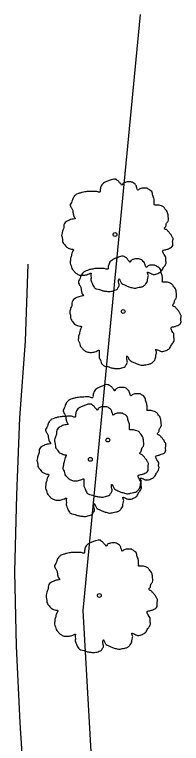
# Model space of a CAD drawing. Extents: x 2004847 to 2009016, y 1134161 to 1140101.
# Drawn here: x 2005283.4 to 2005305.1, y 1139564.9 to 1139659.6 of the extents above; entities that cross this region are included whole.
import ezdxf

# ---------------------------------------------------------------- set-up
doc = ezdxf.new("R2010")
doc.units = 0
for name, color, linetype in [('RD_EX_H2O', 7, 'Continuous'), ('RD_EX_Road', 7, 'Continuous'), ('RD_EX_VEG', 7, 'Continuous')]:
    doc.layers.add(name, color=color, linetype=linetype)

msp = doc.modelspace()

# ---------------------------------------------------------------- linework, layer by layer
at = {"layer": 'RD_EX_H2O'}
msp.add_lwpolyline([(2005299.739, 1139659.564), (2005292.279, 1139582.182), (2005293.644, 1139557.733), (2005298.755, 1139514.148)], dxfattribs=at)
at = {"layer": 'RD_EX_Road'}
msp.add_lwpolyline([(2005285.132, 1139627.165), (2005284.773, 1139617.175), (2005284.045, 1139607.198), (2005283.657, 1139597.209), (2005283.389, 1139587.216), (2005283.605, 1139577.575), (2005284.086, 1139567.589), (2005284.726, 1139557.612)], dxfattribs=at)
at = {"layer": 'RD_EX_VEG'}
for centre, radius in [((2005296.455, 1139631.015), 0.25), ((2005296.442, 1139630.996), 0.0001), ((2005297.519, 1139621.008), 0.25), ((2005297.507, 1139620.989), 0.0001), ((2005295.531, 1139604.323), 0.25), ((2005295.518, 1139604.304), 0.0001), ((2005293.248, 1139601.811), 0.25), ((2005293.236, 1139601.792), 0.0001), ((2005294.422, 1139584.143), 0.25), ((2005294.409, 1139584.125), 0.0001)]:
    msp.add_circle(centre, radius, dxfattribs=at)
for points in [[(2005296.586, 1139638.182), (2005296.287, 1139638.207), (2005295.962, 1139638.107), (2005295.712, 1139638.007), (2005295.487, 1139637.932), (2005295.262, 1139637.832), (2005294.962, 1139637.658), (2005294.737, 1139637.458), (2005294.612, 1139637.208), (2005294.562, 1139636.983), (2005294.512, 1139636.708), (2005294.512, 1139636.533), (2005294.387, 1139636.508), (2005294.237, 1139636.533), (2005293.988, 1139636.608), (2005293.738, 1139636.608), (2005293.488, 1139636.608), (2005293.138, 1139636.583), (2005292.788, 1139636.583), (2005292.513, 1139636.533), (2005292.188, 1139636.483), (2005291.814, 1139636.358), (2005291.464, 1139636.233), (2005291.164, 1139635.983), (2005290.914, 1139635.509), (2005290.789, 1139635.159), (2005290.639, 1139634.909), (2005290.789, 1139634.459), (2005290.964, 1139634.109), (2005290.989, 1139633.909), (2005291.064, 1139633.484), (2005291.164, 1139633.26), (2005291.289, 1139633.06), (2005291.214, 1139633.035), (2005290.839, 1139632.985), (2005290.539, 1139632.885), (2005290.114, 1139632.66), (2005289.889, 1139632.435), (2005289.789, 1139632.11), (2005289.764, 1139631.76), (2005289.665, 1139631.56), (2005289.59, 1139631.285), (2005289.565, 1139631.21), (2005289.515, 1139630.886), (2005289.615, 1139630.436), (2005289.64, 1139630.086), (2005289.764, 1139629.861), (2005289.914, 1139629.686), (2005290.089, 1139629.436), (2005290.489, 1139629.211), (2005290.814, 1139629.111), (2005291.014, 1139629.086), (2005290.839, 1139628.587), (2005290.789, 1139628.237), (2005290.664, 1139627.837), (2005290.664, 1139627.762), (2005290.614, 1139627.287), (2005290.764, 1139626.962), (2005290.839, 1139626.587), (2005291.014, 1139626.363), (2005291.289, 1139626.063), (2005291.614, 1139625.838), (2005292.113, 1139625.713), (2005292.513, 1139625.738), (2005293.088, 1139625.913), (2005293.338, 1139625.988), (2005293.313, 1139625.813), (2005293.338, 1139625.438), (2005293.338, 1139625.013), (2005293.488, 1139624.688), (2005293.588, 1139624.413), (2005293.738, 1139624.163), (2005294.063, 1139623.939), (2005294.462, 1139623.864), (2005294.887, 1139623.714), (2005295.337, 1139623.639), (2005295.837, 1139623.614), (2005296.437, 1139623.764), (2005296.711, 1139623.889), (2005296.811, 1139624.064), (2005297.011, 1139624.438), (2005296.961, 1139624.663), (2005296.986, 1139625.263), (2005297.086, 1139625.088), (2005297.261, 1139624.738), (2005297.761, 1139624.438), (2005298.161, 1139624.263), (2005298.636, 1139624.113), (2005298.935, 1139624.039), (2005299.41, 1139624.113), (2005299.785, 1139624.188), (2005300.16, 1139624.313), (2005300.46, 1139624.588), (2005300.635, 1139624.863), (2005300.685, 1139625.138), (2005300.76, 1139625.513), (2005300.81, 1139625.688)], [(2005300.81, 1139625.688), (2005300.735, 1139625.863), (2005300.685, 1139626.113), (2005300.76, 1139626.088), (2005300.935, 1139626.038), (2005301.209, 1139625.913), (2005301.434, 1139625.838), (2005301.759, 1139625.863), (2005302.034, 1139625.963), (2005302.484, 1139626.238), (2005302.759, 1139626.712), (2005303.034, 1139627.112), (2005303.109, 1139627.437), (2005303.059, 1139627.662), (2005303.034, 1139628.162), (2005302.834, 1139628.412), (2005302.784, 1139628.537), (2005302.684, 1139628.936), (2005302.759, 1139628.986), (2005303.034, 1139629.036), (2005303.408, 1139629.161), (2005303.683, 1139629.286), (2005303.908, 1139629.461), (2005303.983, 1139629.686), (2005303.958, 1139630.086), (2005304.008, 1139630.486), (2005303.933, 1139630.636), (2005303.833, 1139630.786), (2005303.758, 1139630.986), (2005303.608, 1139631.135), (2005303.508, 1139631.285), (2005303.408, 1139631.385), (2005303.284, 1139631.535), (2005303.109, 1139631.66), (2005302.959, 1139631.71), (2005302.909, 1139631.86), (2005303.059, 1139632.06), (2005303.109, 1139632.16), (2005303.134, 1139632.385), (2005303.359, 1139632.735), (2005303.408, 1139633.135), (2005303.359, 1139633.559), (2005303.309, 1139633.834), (2005303.159, 1139634.109), (2005302.959, 1139634.359), (2005302.834, 1139634.534), (2005302.659, 1139634.659), (2005302.334, 1139634.784), (2005302.084, 1139634.834), (2005301.734, 1139634.834), (2005301.534, 1139634.884), (2005301.559, 1139634.934), (2005301.559, 1139635.084), (2005301.559, 1139635.359), (2005301.484, 1139635.808), (2005301.334, 1139636.308), (2005301.334, 1139636.333), (2005301.234, 1139636.583), (2005301.01, 1139636.783), (2005300.835, 1139636.883), (2005300.635, 1139637.008), (2005300.385, 1139637.033), (2005300.085, 1139637.033), (2005299.81, 1139636.983), (2005299.61, 1139636.883), (2005299.435, 1139636.758), (2005299.36, 1139636.908), (2005299.26, 1139637.208), (2005299.21, 1139637.358), (2005299.06, 1139637.533), (2005298.836, 1139637.733), (2005298.386, 1139637.857), (2005297.761, 1139637.783), (2005297.461, 1139637.583), (2005297.311, 1139637.408), (2005297.261, 1139637.533), (2005297.061, 1139637.733), (2005296.961, 1139637.907), (2005296.786, 1139638.032), (2005296.636, 1139638.132), (2005296.536, 1139638.182)], [(2005297.651, 1139628.175), (2005297.351, 1139628.2), (2005297.026, 1139628.1), (2005296.777, 1139628), (2005296.552, 1139627.925), (2005296.327, 1139627.825), (2005296.027, 1139627.651), (2005295.802, 1139627.451), (2005295.677, 1139627.201), (2005295.627, 1139626.976), (2005295.577, 1139626.701), (2005295.577, 1139626.526), (2005295.452, 1139626.501), (2005295.302, 1139626.526), (2005295.052, 1139626.601), (2005294.802, 1139626.601), (2005294.552, 1139626.601), (2005294.203, 1139626.576), (2005293.853, 1139626.576), (2005293.578, 1139626.526), (2005293.253, 1139626.476), (2005292.878, 1139626.351), (2005292.528, 1139626.226), (2005292.229, 1139625.976), (2005291.979, 1139625.501), (2005291.854, 1139625.152), (2005291.704, 1139624.902), (2005291.854, 1139624.452), (2005292.029, 1139624.102), (2005292.054, 1139623.902), (2005292.129, 1139623.477), (2005292.229, 1139623.252), (2005292.353, 1139623.052), (2005292.279, 1139623.028), (2005291.904, 1139622.978), (2005291.604, 1139622.878), (2005291.179, 1139622.653), (2005290.954, 1139622.428), (2005290.854, 1139622.103), (2005290.829, 1139621.753), (2005290.729, 1139621.553), (2005290.654, 1139621.278), (2005290.629, 1139621.203), (2005290.579, 1139620.878), (2005290.679, 1139620.429), (2005290.704, 1139620.079), (2005290.829, 1139619.854), (2005290.979, 1139619.679), (2005291.154, 1139619.429), (2005291.554, 1139619.204), (2005291.879, 1139619.104), (2005292.079, 1139619.079), (2005291.904, 1139618.579), (2005291.854, 1139618.23), (2005291.729, 1139617.83), (2005291.729, 1139617.755), (2005291.679, 1139617.28), (2005291.829, 1139616.955), (2005291.904, 1139616.58), (2005292.079, 1139616.355), (2005292.353, 1139616.056), (2005292.678, 1139615.831), (2005293.178, 1139615.706), (2005293.578, 1139615.731), (2005294.153, 1139615.906), (2005294.403, 1139615.981), (2005294.378, 1139615.806), (2005294.403, 1139615.431), (2005294.403, 1139615.006), (2005294.552, 1139614.681), (2005294.652, 1139614.406), (2005294.802, 1139614.156), (2005295.127, 1139613.932), (2005295.527, 1139613.857), (2005295.952, 1139613.707), (2005296.402, 1139613.632), (2005296.901, 1139613.607), (2005297.501, 1139613.757), (2005297.776, 1139613.882), (2005297.876, 1139614.056), (2005298.076, 1139614.431), (2005298.026, 1139614.656), (2005298.051, 1139615.256), (2005298.151, 1139615.081), (2005298.326, 1139614.731), (2005298.826, 1139614.431), (2005299.225, 1139614.256), (2005299.7, 1139614.106), (2005300, 1139614.031), (2005300.475, 1139614.106), (2005300.85, 1139614.181), (2005301.225, 1139614.306), (2005301.524, 1139614.581), (2005301.699, 1139614.856), (2005301.749, 1139615.131), (2005301.824, 1139615.506), (2005301.874, 1139615.681)], [(2005301.874, 1139615.681), (2005301.799, 1139615.856), (2005301.749, 1139616.106), (2005301.824, 1139616.081), (2005301.999, 1139616.031), (2005302.274, 1139615.906), (2005302.499, 1139615.831), (2005302.824, 1139615.856), (2005303.099, 1139615.956), (2005303.549, 1139616.231), (2005303.823, 1139616.705), (2005304.098, 1139617.105), (2005304.173, 1139617.43), (2005304.123, 1139617.655), (2005304.098, 1139618.155), (2005303.898, 1139618.405), (2005303.848, 1139618.529), (2005303.748, 1139618.929), (2005303.823, 1139618.979), (2005304.098, 1139619.029), (2005304.473, 1139619.154), (2005304.748, 1139619.279), (2005304.973, 1139619.454), (2005305.048, 1139619.679), (2005305.023, 1139620.079), (2005305.073, 1139620.479), (2005304.998, 1139620.629), (2005304.898, 1139620.778), (2005304.823, 1139620.978), (2005304.673, 1139621.128), (2005304.573, 1139621.278), (2005304.473, 1139621.378), (2005304.348, 1139621.528), (2005304.173, 1139621.653), (2005304.023, 1139621.703), (2005303.973, 1139621.853), (2005304.123, 1139622.053), (2005304.173, 1139622.153), (2005304.198, 1139622.378), (2005304.423, 1139622.728), (2005304.473, 1139623.127), (2005304.423, 1139623.552), (2005304.373, 1139623.827), (2005304.223, 1139624.102), (2005304.023, 1139624.352), (2005303.898, 1139624.527), (2005303.723, 1139624.652), (2005303.399, 1139624.777), (2005303.149, 1139624.827), (2005302.799, 1139624.827), (2005302.599, 1139624.877), (2005302.624, 1139624.927), (2005302.624, 1139625.077), (2005302.624, 1139625.352), (2005302.549, 1139625.801), (2005302.399, 1139626.301), (2005302.399, 1139626.326), (2005302.299, 1139626.576), (2005302.074, 1139626.776), (2005301.899, 1139626.876), (2005301.699, 1139627.001), (2005301.449, 1139627.026), (2005301.15, 1139627.026), (2005300.875, 1139626.976), (2005300.675, 1139626.876), (2005300.5, 1139626.751), (2005300.425, 1139626.901), (2005300.325, 1139627.201), (2005300.275, 1139627.351), (2005300.125, 1139627.526), (2005299.9, 1139627.725), (2005299.45, 1139627.85), (2005298.826, 1139627.775), (2005298.526, 1139627.576), (2005298.376, 1139627.401), (2005298.326, 1139627.526), (2005298.126, 1139627.725), (2005298.026, 1139627.9), (2005297.851, 1139628.025), (2005297.701, 1139628.125), (2005297.601, 1139628.175)], [(2005295.663, 1139611.49), (2005295.363, 1139611.515), (2005295.038, 1139611.415), (2005294.788, 1139611.315), (2005294.563, 1139611.24), (2005294.338, 1139611.14), (2005294.038, 1139610.965), (2005293.813, 1139610.765), (2005293.688, 1139610.516), (2005293.638, 1139610.291), (2005293.588, 1139610.016), (2005293.588, 1139609.841), (2005293.464, 1139609.816), (2005293.314, 1139609.841), (2005293.064, 1139609.916), (2005292.814, 1139609.916), (2005292.564, 1139609.916), (2005292.214, 1139609.891), (2005291.864, 1139609.891), (2005291.589, 1139609.841), (2005291.264, 1139609.791), (2005290.89, 1139609.666), (2005290.54, 1139609.541), (2005290.24, 1139609.291), (2005289.99, 1139608.816), (2005289.865, 1139608.466), (2005289.715, 1139608.217), (2005289.865, 1139607.767), (2005290.04, 1139607.417), (2005290.065, 1139607.217), (2005290.14, 1139606.792), (2005290.24, 1139606.567), (2005290.365, 1139606.367), (2005290.29, 1139606.342), (2005289.915, 1139606.292), (2005289.615, 1139606.192), (2005289.19, 1139605.968), (2005288.965, 1139605.743), (2005288.865, 1139605.418), (2005288.841, 1139605.068), (2005288.741, 1139604.868), (2005288.666, 1139604.593), (2005288.641, 1139604.518), (2005288.591, 1139604.193), (2005288.691, 1139603.743), (2005288.716, 1139603.394), (2005288.841, 1139603.169), (2005288.99, 1139602.994), (2005289.165, 1139602.744), (2005289.565, 1139602.519), (2005289.89, 1139602.419), (2005290.09, 1139602.394), (2005289.915, 1139601.894), (2005289.865, 1139601.544), (2005289.74, 1139601.145), (2005289.74, 1139601.07), (2005289.69, 1139600.595), (2005289.84, 1139600.27), (2005289.915, 1139599.895), (2005290.09, 1139599.67), (2005290.365, 1139599.37), (2005290.69, 1139599.146), (2005291.19, 1139599.021), (2005291.589, 1139599.046), (2005292.164, 1139599.22), (2005292.414, 1139599.295), (2005292.389, 1139599.121), (2005292.414, 1139598.746), (2005292.414, 1139598.321), (2005292.564, 1139597.996), (2005292.664, 1139597.721), (2005292.814, 1139597.471), (2005293.139, 1139597.246), (2005293.538, 1139597.171), (2005293.963, 1139597.021), (2005294.413, 1139596.946), (2005294.913, 1139596.921), (2005295.513, 1139597.071), (2005295.787, 1139597.196), (2005295.887, 1139597.371), (2005296.087, 1139597.746), (2005296.037, 1139597.971), (2005296.062, 1139598.571), (2005296.162, 1139598.396), (2005296.337, 1139598.046), (2005296.837, 1139597.746), (2005297.237, 1139597.571), (2005297.712, 1139597.421), (2005298.012, 1139597.346), (2005298.486, 1139597.421), (2005298.861, 1139597.496), (2005299.236, 1139597.621), (2005299.536, 1139597.896), (2005299.711, 1139598.171), (2005299.761, 1139598.446), (2005299.836, 1139598.821), (2005299.886, 1139598.996)], [(2005299.886, 1139598.996), (2005299.811, 1139599.171), (2005299.761, 1139599.42), (2005299.836, 1139599.395), (2005300.011, 1139599.345), (2005300.286, 1139599.22), (2005300.51, 1139599.146), (2005300.835, 1139599.171), (2005301.11, 1139599.27), (2005301.56, 1139599.545), (2005301.835, 1139600.02), (2005302.11, 1139600.42), (2005302.185, 1139600.745), (2005302.135, 1139600.97), (2005302.11, 1139601.469), (2005301.91, 1139601.719), (2005301.86, 1139601.844), (2005301.76, 1139602.244), (2005301.835, 1139602.294), (2005302.11, 1139602.344), (2005302.485, 1139602.469), (2005302.759, 1139602.594), (2005302.984, 1139602.769), (2005303.059, 1139602.994), (2005303.034, 1139603.394), (2005303.084, 1139603.793), (2005303.009, 1139603.943), (2005302.909, 1139604.093), (2005302.834, 1139604.293), (2005302.684, 1139604.443), (2005302.585, 1139604.593), (2005302.485, 1139604.693), (2005302.36, 1139604.843), (2005302.185, 1139604.968), (2005302.035, 1139605.018), (2005301.985, 1139605.168), (2005302.135, 1139605.368), (2005302.185, 1139605.468), (2005302.21, 1139605.693), (2005302.435, 1139606.042), (2005302.485, 1139606.442), (2005302.435, 1139606.867), (2005302.385, 1139607.142), (2005302.235, 1139607.417), (2005302.035, 1139607.667), (2005301.91, 1139607.842), (2005301.735, 1139607.967), (2005301.41, 1139608.092), (2005301.16, 1139608.142), (2005300.81, 1139608.142), (2005300.61, 1139608.192), (2005300.635, 1139608.242), (2005300.635, 1139608.391), (2005300.635, 1139608.666), (2005300.56, 1139609.116), (2005300.41, 1139609.616), (2005300.41, 1139609.641), (2005300.31, 1139609.891), (2005300.086, 1139610.091), (2005299.911, 1139610.191), (2005299.711, 1139610.316), (2005299.461, 1139610.341), (2005299.161, 1139610.341), (2005298.886, 1139610.291), (2005298.686, 1139610.191), (2005298.511, 1139610.066), (2005298.436, 1139610.216), (2005298.336, 1139610.516), (2005298.286, 1139610.665), (2005298.136, 1139610.84), (2005297.912, 1139611.04), (2005297.462, 1139611.165), (2005296.837, 1139611.09), (2005296.537, 1139610.89), (2005296.387, 1139610.715), (2005296.337, 1139610.84), (2005296.137, 1139611.04), (2005296.037, 1139611.215), (2005295.862, 1139611.34), (2005295.713, 1139611.44), (2005295.613, 1139611.49)], [(2005293.38, 1139608.978), (2005293.08, 1139609.003), (2005292.755, 1139608.903), (2005292.506, 1139608.803), (2005292.281, 1139608.728), (2005292.056, 1139608.628), (2005291.756, 1139608.454), (2005291.531, 1139608.254), (2005291.406, 1139608.004), (2005291.356, 1139607.779), (2005291.306, 1139607.504), (2005291.306, 1139607.329), (2005291.181, 1139607.304), (2005291.031, 1139607.329), (2005290.781, 1139607.404), (2005290.531, 1139607.404), (2005290.281, 1139607.404), (2005289.932, 1139607.379), (2005289.582, 1139607.379), (2005289.307, 1139607.329), (2005288.982, 1139607.279), (2005288.607, 1139607.154), (2005288.257, 1139607.029), (2005287.958, 1139606.779), (2005287.708, 1139606.304), (2005287.583, 1139605.955), (2005287.433, 1139605.705), (2005287.583, 1139605.255), (2005287.758, 1139604.905), (2005287.783, 1139604.705), (2005287.858, 1139604.28), (2005287.958, 1139604.055), (2005288.082, 1139603.855), (2005288.008, 1139603.831), (2005287.633, 1139603.781), (2005287.333, 1139603.681), (2005286.908, 1139603.456), (2005286.683, 1139603.231), (2005286.583, 1139602.906), (2005286.558, 1139602.556), (2005286.458, 1139602.356), (2005286.383, 1139602.081), (2005286.358, 1139602.006), (2005286.308, 1139601.681), (2005286.408, 1139601.232), (2005286.433, 1139600.882), (2005286.558, 1139600.657), (2005286.708, 1139600.482), (2005286.883, 1139600.232), (2005287.283, 1139600.007), (2005287.608, 1139599.907), (2005287.808, 1139599.882), (2005287.633, 1139599.382), (2005287.583, 1139599.033), (2005287.458, 1139598.633), (2005287.458, 1139598.558), (2005287.408, 1139598.083), (2005287.558, 1139597.758), (2005287.633, 1139597.383), (2005287.808, 1139597.158), (2005288.082, 1139596.859), (2005288.407, 1139596.634), (2005288.907, 1139596.509), (2005289.307, 1139596.534), (2005289.882, 1139596.709), (2005290.132, 1139596.784), (2005290.107, 1139596.609), (2005290.132, 1139596.234), (2005290.132, 1139595.809), (2005290.281, 1139595.484), (2005290.381, 1139595.209), (2005290.531, 1139594.959), (2005290.856, 1139594.735), (2005291.256, 1139594.66), (2005291.681, 1139594.51), (2005292.131, 1139594.435), (2005292.63, 1139594.41), (2005293.23, 1139594.56), (2005293.505, 1139594.685), (2005293.605, 1139594.859), (2005293.805, 1139595.234), (2005293.755, 1139595.459), (2005293.78, 1139596.059), (2005293.88, 1139595.884), (2005294.055, 1139595.534), (2005294.555, 1139595.234), (2005294.954, 1139595.059), (2005295.429, 1139594.909), (2005295.729, 1139594.834), (2005296.204, 1139594.909), (2005296.579, 1139594.984), (2005296.954, 1139595.109), (2005297.253, 1139595.384), (2005297.428, 1139595.659), (2005297.478, 1139595.934), (2005297.553, 1139596.309), (2005297.603, 1139596.484)], [(2005297.603, 1139596.484), (2005297.528, 1139596.659), (2005297.478, 1139596.909), (2005297.553, 1139596.884), (2005297.728, 1139596.834), (2005298.003, 1139596.709), (2005298.228, 1139596.634), (2005298.553, 1139596.659), (2005298.828, 1139596.759), (2005299.278, 1139597.034), (2005299.552, 1139597.508), (2005299.827, 1139597.908), (2005299.902, 1139598.233), (2005299.852, 1139598.458), (2005299.827, 1139598.958), (2005299.627, 1139599.208), (2005299.577, 1139599.332), (2005299.477, 1139599.732), (2005299.552, 1139599.782), (2005299.827, 1139599.832), (2005300.202, 1139599.957), (2005300.477, 1139600.082), (2005300.702, 1139600.257), (2005300.777, 1139600.482), (2005300.752, 1139600.882), (2005300.802, 1139601.282), (2005300.727, 1139601.432), (2005300.627, 1139601.581), (2005300.552, 1139601.781), (2005300.402, 1139601.931), (2005300.302, 1139602.081), (2005300.202, 1139602.181), (2005300.077, 1139602.331), (2005299.902, 1139602.456), (2005299.752, 1139602.506), (2005299.702, 1139602.656), (2005299.852, 1139602.856), (2005299.902, 1139602.956), (2005299.927, 1139603.181), (2005300.152, 1139603.531), (2005300.202, 1139603.93), (2005300.152, 1139604.355), (2005300.102, 1139604.63), (2005299.952, 1139604.905), (2005299.752, 1139605.155), (2005299.627, 1139605.33), (2005299.452, 1139605.455), (2005299.128, 1139605.58), (2005298.878, 1139605.63), (2005298.528, 1139605.63), (2005298.328, 1139605.68), (2005298.353, 1139605.73), (2005298.353, 1139605.88), (2005298.353, 1139606.155), (2005298.278, 1139606.604), (2005298.128, 1139607.104), (2005298.128, 1139607.129), (2005298.028, 1139607.379), (2005297.803, 1139607.579), (2005297.628, 1139607.679), (2005297.428, 1139607.804), (2005297.178, 1139607.829), (2005296.879, 1139607.829), (2005296.604, 1139607.779), (2005296.404, 1139607.679), (2005296.229, 1139607.554), (2005296.154, 1139607.704), (2005296.054, 1139608.004), (2005296.004, 1139608.154), (2005295.854, 1139608.329), (2005295.629, 1139608.528), (2005295.179, 1139608.653), (2005294.555, 1139608.578), (2005294.255, 1139608.379), (2005294.105, 1139608.204), (2005294.055, 1139608.329), (2005293.855, 1139608.528), (2005293.755, 1139608.703), (2005293.58, 1139608.828), (2005293.43, 1139608.928), (2005293.33, 1139608.978)], [(2005294.554, 1139591.311), (2005294.254, 1139591.336), (2005293.929, 1139591.236), (2005293.679, 1139591.136), (2005293.454, 1139591.061), (2005293.229, 1139590.961), (2005292.929, 1139590.786), (2005292.704, 1139590.586), (2005292.579, 1139590.336), (2005292.529, 1139590.111), (2005292.479, 1139589.836), (2005292.479, 1139589.661), (2005292.355, 1139589.636), (2005292.205, 1139589.661), (2005291.955, 1139589.736), (2005291.705, 1139589.736), (2005291.455, 1139589.736), (2005291.105, 1139589.711), (2005290.755, 1139589.711), (2005290.48, 1139589.661), (2005290.155, 1139589.611), (2005289.781, 1139589.486), (2005289.431, 1139589.361), (2005289.131, 1139589.112), (2005288.881, 1139588.637), (2005288.756, 1139588.287), (2005288.606, 1139588.037), (2005288.756, 1139587.587), (2005288.931, 1139587.237), (2005288.956, 1139587.037), (2005289.031, 1139586.613), (2005289.131, 1139586.388), (2005289.256, 1139586.188), (2005289.181, 1139586.163), (2005288.806, 1139586.113), (2005288.506, 1139586.013), (2005288.081, 1139585.788), (2005287.856, 1139585.563), (2005287.756, 1139585.238), (2005287.732, 1139584.888), (2005287.632, 1139584.689), (2005287.557, 1139584.414), (2005287.532, 1139584.339), (2005287.482, 1139584.014), (2005287.582, 1139583.564), (2005287.607, 1139583.214), (2005287.732, 1139582.989), (2005287.881, 1139582.814), (2005288.056, 1139582.564), (2005288.456, 1139582.34), (2005288.781, 1139582.24), (2005288.981, 1139582.215), (2005288.806, 1139581.715), (2005288.756, 1139581.365), (2005288.631, 1139580.965), (2005288.631, 1139580.89), (2005288.581, 1139580.415), (2005288.731, 1139580.09), (2005288.806, 1139579.716), (2005288.981, 1139579.491), (2005289.256, 1139579.191), (2005289.581, 1139578.966), (2005290.081, 1139578.841), (2005290.48, 1139578.866), (2005291.055, 1139579.041), (2005291.305, 1139579.116), (2005291.28, 1139578.941), (2005291.305, 1139578.566), (2005291.305, 1139578.141), (2005291.455, 1139577.817), (2005291.555, 1139577.542), (2005291.705, 1139577.292), (2005292.03, 1139577.067), (2005292.429, 1139576.992), (2005292.854, 1139576.842), (2005293.304, 1139576.767), (2005293.804, 1139576.742), (2005294.404, 1139576.892), (2005294.678, 1139577.017), (2005294.778, 1139577.192), (2005294.978, 1139577.567), (2005294.928, 1139577.792), (2005294.953, 1139578.391), (2005295.053, 1139578.216), (2005295.228, 1139577.866), (2005295.728, 1139577.567), (2005296.128, 1139577.392), (2005296.603, 1139577.242), (2005296.903, 1139577.167), (2005297.377, 1139577.242), (2005297.752, 1139577.317), (2005298.127, 1139577.442), (2005298.427, 1139577.717), (2005298.602, 1139577.991), (2005298.652, 1139578.266), (2005298.727, 1139578.641), (2005298.777, 1139578.816)], [(2005298.777, 1139578.816), (2005298.702, 1139578.991), (2005298.652, 1139579.241), (2005298.727, 1139579.216), (2005298.902, 1139579.166), (2005299.177, 1139579.041), (2005299.401, 1139578.966), (2005299.726, 1139578.991), (2005300.001, 1139579.091), (2005300.451, 1139579.366), (2005300.726, 1139579.841), (2005301.001, 1139580.24), (2005301.076, 1139580.565), (2005301.026, 1139580.79), (2005301.001, 1139581.29), (2005300.801, 1139581.54), (2005300.751, 1139581.665), (2005300.651, 1139582.065), (2005300.726, 1139582.115), (2005301.001, 1139582.165), (2005301.376, 1139582.29), (2005301.65, 1139582.414), (2005301.875, 1139582.589), (2005301.95, 1139582.814), (2005301.925, 1139583.214), (2005301.975, 1139583.614), (2005301.9, 1139583.764), (2005301.8, 1139583.914), (2005301.725, 1139584.114), (2005301.575, 1139584.264), (2005301.476, 1139584.414), (2005301.376, 1139584.514), (2005301.251, 1139584.664), (2005301.076, 1139584.788), (2005300.926, 1139584.838), (2005300.876, 1139584.988), (2005301.026, 1139585.188), (2005301.076, 1139585.288), (2005301.101, 1139585.513), (2005301.326, 1139585.863), (2005301.376, 1139586.263), (2005301.326, 1139586.688), (2005301.276, 1139586.963), (2005301.126, 1139587.237), (2005300.926, 1139587.487), (2005300.801, 1139587.662), (2005300.626, 1139587.787), (2005300.301, 1139587.912), (2005300.051, 1139587.962), (2005299.701, 1139587.962), (2005299.501, 1139588.012), (2005299.526, 1139588.062), (2005299.526, 1139588.212), (2005299.526, 1139588.487), (2005299.451, 1139588.937), (2005299.301, 1139589.436), (2005299.301, 1139589.461), (2005299.201, 1139589.711), (2005298.977, 1139589.911), (2005298.802, 1139590.011), (2005298.602, 1139590.136), (2005298.352, 1139590.161), (2005298.052, 1139590.161), (2005297.777, 1139590.111), (2005297.577, 1139590.011), (2005297.402, 1139589.886), (2005297.327, 1139590.036), (2005297.227, 1139590.336), (2005297.177, 1139590.486), (2005297.027, 1139590.661), (2005296.803, 1139590.861), (2005296.353, 1139590.986), (2005295.728, 1139590.911), (2005295.428, 1139590.711), (2005295.278, 1139590.536), (2005295.228, 1139590.661), (2005295.028, 1139590.861), (2005294.928, 1139591.036), (2005294.753, 1139591.161), (2005294.604, 1139591.261), (2005294.504, 1139591.311)]]:
    msp.add_spline(points, degree=3, dxfattribs=at)

doc.saveas('drawing.dxf')
